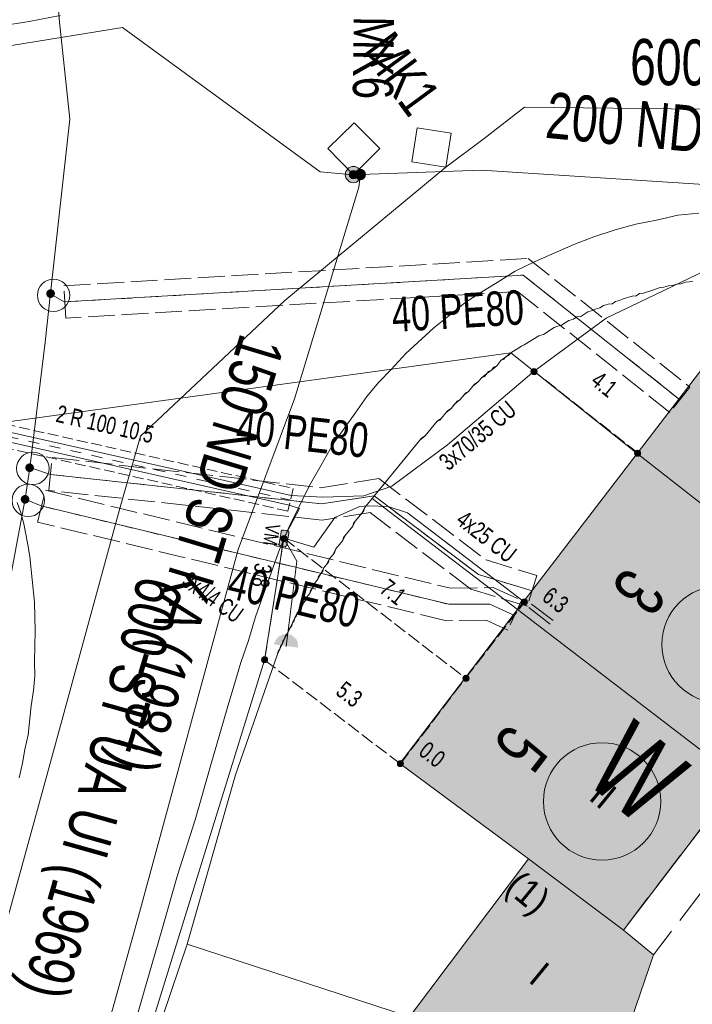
# Model space of a CAD drawing. Header units: metres. Extents: x -740 to 758, y -633 to 854.
# Tile 584 of 656: x 235 to 256, y -313 to -283. Entities that reach past the tile are written whole.
import ezdxf

# ---------------------------------------------------------------- set-up
doc = ezdxf.new("R2010")
doc.units = ezdxf.units.M
doc.header["$MEASUREMENT"] = 0
for name, pattern in [('1248_416', [1.664, 1.248, -0.416]), ('333_125', [0.4576, 0.3328, -0.1248]), ('333_333', [0.6656, 0.3328, -0.3328]), ('416_125', [0.5408, 0.416, -0.1248]), ('416_416', [0.832, 0.416, -0.416]), ('832_208', [1.04, 0.832, -0.208])]:
    doc.linetypes.add(name, pattern=pattern)
for name, color, linetype in [('Gas.LOVION', 7, 'Continuous'), ('Grundkarte.LOVION', 7, 'Continuous'), ('Grundkarte_Text.LOVION', 7, 'Continuous'), ('Strom.LOVION', 7, 'Continuous'), ('StromBemass.LOVION', 7, 'Continuous'), ('Wasser.LOVION', 7, 'Continuous')]:
    doc.layers.add(name, color=color, linetype=linetype)
doc.styles.add('ERSTELLTER_STIL_1', font='arial.ttf')

msp = doc.modelspace()

# ---------------------------------------------------------------- hatches: boundary and pattern name
at = {"layer": 'Gas.LOVION', "linetype": 'Continuous', "lineweight": 18}
for points in [[(245.644, -287.754), (245.662, -287.728), (245.677, -287.701), (245.689, -287.672), (245.697, -287.641), (245.7, -287.61), (245.7, -287.579), (245.696, -287.548), (245.688, -287.517), (245.677, -287.488), (245.662, -287.461), (245.643, -287.435), (245.621, -287.412), (245.597, -287.393), (245.571, -287.376), (245.542, -287.363), (245.512, -287.353), (245.481, -287.347), (245.45, -287.345), (245.419, -287.347), (245.388, -287.353), (245.358, -287.363), (245.33, -287.377), (245.303, -287.393), (245.279, -287.414), (245.258, -287.436), (245.239, -287.462), (245.224, -287.489), (245.213, -287.519), (245.205, -287.549), (245.201, -287.58), (245.202, -287.612), (245.206, -287.643), (245.214, -287.673), (245.225, -287.702), (245.24, -287.73), (245.259, -287.755), (245.28, -287.778), (245.305, -287.798), (245.331, -287.815), (245.36, -287.828), (245.39, -287.837), (245.42, -287.843), (245.452, -287.845), (245.483, -287.843), (245.514, -287.837), (245.544, -287.827), (245.572, -287.814), (245.598, -287.797), (245.623, -287.777)], [(245.546, -287.679), (245.556, -287.666), (245.563, -287.652), (245.569, -287.637), (245.573, -287.622), (245.575, -287.606), (245.575, -287.59), (245.573, -287.574), (245.569, -287.559), (245.563, -287.544), (245.555, -287.53), (245.546, -287.517), (245.535, -287.506), (245.523, -287.496), (245.509, -287.487), (245.495, -287.48), (245.48, -287.476), (245.464, -287.473), (245.448, -287.472), (245.432, -287.473), (245.417, -287.476), (245.401, -287.481), (245.387, -287.488), (245.374, -287.496), (245.362, -287.506), (245.351, -287.518), (245.341, -287.531), (245.334, -287.545), (245.328, -287.559), (245.324, -287.575), (245.322, -287.591), (245.322, -287.607), (245.324, -287.622), (245.328, -287.638), (245.334, -287.652), (245.342, -287.666), (245.351, -287.679), (245.362, -287.691), (245.374, -287.701), (245.388, -287.709), (245.402, -287.716), (245.417, -287.721), (245.433, -287.724), (245.449, -287.725), (245.465, -287.724), (245.48, -287.721), (245.495, -287.716), (245.51, -287.709), (245.523, -287.7), (245.535, -287.69)]]:
    msp.add_hatch(color=49, dxfattribs=at).paths.add_polyline_path(points)
at = {"layer": 'Gas.LOVION', "linetype": 'Continuous', "lineweight": 13}
msp.add_hatch(color=7, dxfattribs=at).paths.add_polyline_path([(245.799, -287.705), (245.812, -287.687), (245.822, -287.668), (245.83, -287.647), (245.835, -287.626), (245.838, -287.604), (245.838, -287.582), (245.835, -287.561), (245.83, -287.539), (245.822, -287.519), (245.811, -287.5), (245.798, -287.482), (245.783, -287.466), (245.766, -287.452), (245.747, -287.44), (245.727, -287.431), (245.707, -287.424), (245.685, -287.42), (245.663, -287.419), (245.641, -287.421), (245.62, -287.425), (245.599, -287.432), (245.579, -287.441), (245.561, -287.453), (245.544, -287.467), (245.529, -287.483), (245.516, -287.501), (245.505, -287.52), (245.497, -287.54), (245.492, -287.562), (245.489, -287.583), (245.489, -287.605), (245.492, -287.627), (245.498, -287.648), (245.506, -287.669), (245.517, -287.688), (245.529, -287.706), (245.545, -287.722), (245.561, -287.735), (245.58, -287.747), (245.6, -287.756), (245.621, -287.763), (245.642, -287.767), (245.664, -287.769), (245.686, -287.767), (245.708, -287.763), (245.729, -287.756), (245.748, -287.747), (245.767, -287.735), (245.784, -287.721)])
at = {"layer": 'Grundkarte.LOVION', "linetype": 'Continuous', "lineweight": 18}
for color, points in [(9, [(254.227, -296.212), (261.012, -301.519), (264.86, -296.443), (258.055, -291.227)]), (9, [(254.227, -296.212), (250.531, -301.036), (257.369, -306.279), (261.012, -301.519)]), (9, [(250.531, -301.036), (246.888, -305.796), (250.871, -308.747), (253.805, -310.942), (257.369, -306.279)]), (254, [(253.805, -310.942), (250.871, -308.747), (247.181, -313.629), (253.379, -315.654), (254.737, -311.708)])]:
    msp.add_hatch(color=color, dxfattribs=at).paths.add_polyline_path(points)
at = {"layer": 'Strom.LOVION', "linetype": 'Continuous', "lineweight": 13}
for points in [[(243.391, -299.045), (243.458, -298.669), (243.455, -298.64), (243.407, -298.6), (243.287, -298.582), (243.228, -298.588), (243.215, -298.604), (243.218, -298.633), (243.151, -299.009), (243.138, -299.025), (243.202, -299.078), (243.322, -299.096), (243.338, -299.109), (243.365, -299.077), (243.394, -299.074)], [(251.06, -300.393), (250.431, -301.223), (250.605, -301.339), (251.25, -300.523)], [(242.996, -302.113), (243.745, -302.217), (243.728, -302.041), (243.712, -302.028), (243.709, -301.999), (243.693, -301.986), (243.69, -301.956), (243.514, -301.811), (243.455, -301.817), (243.423, -301.79), (243.247, -301.808), (243.221, -301.84), (243.162, -301.845), (243.03, -302.006), (243.033, -302.035), (242.993, -302.084)]]:
    msp.add_hatch(color=7, dxfattribs=at).paths.add_polyline_path(points)
at = {"layer": 'StromBemass.LOVION', "linetype": 'Continuous', "lineweight": 13}
for points in [[(251.109, -293.744), (251.116, -293.735), (251.122, -293.724), (251.126, -293.714), (251.129, -293.702), (251.13, -293.691), (251.13, -293.679), (251.129, -293.667), (251.126, -293.656), (251.121, -293.645), (251.116, -293.635), (251.109, -293.626), (251.101, -293.617), (251.092, -293.61), (251.082, -293.604), (251.071, -293.599), (251.06, -293.595), (251.049, -293.593), (251.037, -293.592), (251.026, -293.593), (251.014, -293.595), (251.003, -293.599), (250.992, -293.604), (250.983, -293.61), (250.974, -293.618), (250.966, -293.626), (250.959, -293.636), (250.953, -293.646), (250.949, -293.657), (250.946, -293.668), (250.945, -293.68), (250.945, -293.691), (250.946, -293.703), (250.949, -293.714), (250.954, -293.725), (250.959, -293.735), (250.966, -293.745), (250.974, -293.753), (250.983, -293.761), (250.993, -293.767), (251.004, -293.772), (251.015, -293.775), (251.026, -293.777), (251.038, -293.778), (251.049, -293.777), (251.061, -293.775), (251.072, -293.771), (251.082, -293.766), (251.092, -293.76), (251.101, -293.753)], [(254.315, -296.268), (254.322, -296.259), (254.328, -296.249), (254.332, -296.238), (254.335, -296.226), (254.336, -296.215), (254.336, -296.203), (254.335, -296.191), (254.332, -296.18), (254.328, -296.169), (254.322, -296.159), (254.315, -296.149), (254.307, -296.141), (254.298, -296.133), (254.288, -296.127), (254.277, -296.122), (254.266, -296.119), (254.255, -296.116), (254.243, -296.116), (254.231, -296.116), (254.22, -296.119), (254.209, -296.122), (254.198, -296.127), (254.188, -296.134), (254.179, -296.141), (254.171, -296.15), (254.164, -296.159), (254.159, -296.17), (254.154, -296.181), (254.151, -296.192), (254.15, -296.204), (254.15, -296.215), (254.152, -296.227), (254.154, -296.238), (254.159, -296.249), (254.164, -296.259), (254.171, -296.269), (254.179, -296.277), (254.189, -296.285), (254.198, -296.291), (254.209, -296.296), (254.22, -296.3), (254.232, -296.302), (254.243, -296.303), (254.255, -296.302), (254.267, -296.3), (254.278, -296.296), (254.288, -296.291), (254.298, -296.285), (254.307, -296.277)], [(243.374, -298.907), (243.381, -298.897), (243.386, -298.887), (243.39, -298.876), (243.393, -298.865), (243.395, -298.854), (243.395, -298.842), (243.393, -298.831), (243.39, -298.819), (243.386, -298.809), (243.38, -298.799), (243.373, -298.789), (243.365, -298.781), (243.356, -298.773), (243.347, -298.767), (243.336, -298.762), (243.325, -298.759), (243.314, -298.757), (243.302, -298.756), (243.291, -298.757), (243.279, -298.759), (243.268, -298.763), (243.258, -298.768), (243.248, -298.774), (243.239, -298.781), (243.231, -298.79), (243.224, -298.799), (243.219, -298.809), (243.215, -298.82), (243.212, -298.831), (243.21, -298.843), (243.21, -298.854), (243.212, -298.866), (243.215, -298.877), (243.219, -298.888), (243.225, -298.898), (243.232, -298.907), (243.24, -298.916), (243.249, -298.923), (243.258, -298.929), (243.269, -298.934), (243.28, -298.938), (243.291, -298.94), (243.303, -298.94), (243.314, -298.94), (243.326, -298.937), (243.337, -298.934), (243.347, -298.929), (243.357, -298.923), (243.366, -298.915)], [(243.376, -298.903), (243.383, -298.894), (243.388, -298.884), (243.393, -298.873), (243.396, -298.862), (243.397, -298.85), (243.397, -298.839), (243.395, -298.827), (243.393, -298.816), (243.388, -298.805), (243.383, -298.795), (243.376, -298.786), (243.368, -298.777), (243.359, -298.77), (243.349, -298.764), (243.339, -298.759), (243.328, -298.755), (243.316, -298.753), (243.305, -298.752), (243.293, -298.753), (243.282, -298.755), (243.271, -298.759), (243.26, -298.764), (243.25, -298.77), (243.242, -298.778), (243.234, -298.786), (243.227, -298.795), (243.221, -298.806), (243.217, -298.816), (243.214, -298.828), (243.213, -298.839), (243.213, -298.851), (243.214, -298.862), (243.217, -298.873), (243.222, -298.884), (243.227, -298.894), (243.234, -298.904), (243.242, -298.912), (243.251, -298.919), (243.261, -298.926), (243.271, -298.931), (243.282, -298.934), (243.294, -298.936), (243.305, -298.937), (243.317, -298.936), (243.328, -298.934), (243.339, -298.93), (243.35, -298.925), (243.359, -298.919), (243.368, -298.912)], [(250.81, -300.868), (250.817, -300.858), (250.823, -300.848), (250.827, -300.836), (250.83, -300.825), (250.831, -300.813), (250.831, -300.801), (250.83, -300.79), (250.827, -300.778), (250.822, -300.767), (250.817, -300.757), (250.81, -300.747), (250.802, -300.739), (250.792, -300.731), (250.782, -300.725), (250.772, -300.72), (250.76, -300.716), (250.749, -300.714), (250.737, -300.713), (250.725, -300.714), (250.713, -300.716), (250.702, -300.72), (250.691, -300.725), (250.681, -300.731), (250.672, -300.739), (250.664, -300.748), (250.657, -300.757), (250.652, -300.768), (250.647, -300.779), (250.644, -300.79), (250.643, -300.802), (250.643, -300.814), (250.644, -300.826), (250.647, -300.837), (250.652, -300.848), (250.658, -300.858), (250.665, -300.868), (250.673, -300.877), (250.682, -300.884), (250.692, -300.89), (250.703, -300.895), (250.714, -300.899), (250.726, -300.901), (250.737, -300.902), (250.749, -300.901), (250.761, -300.899), (250.772, -300.895), (250.783, -300.89), (250.793, -300.884), (250.802, -300.876)], [(242.774, -302.653), (242.781, -302.643), (242.787, -302.633), (242.791, -302.621), (242.794, -302.61), (242.795, -302.598), (242.795, -302.586), (242.794, -302.574), (242.791, -302.563), (242.786, -302.552), (242.781, -302.541), (242.774, -302.532), (242.765, -302.523), (242.756, -302.516), (242.746, -302.509), (242.735, -302.504), (242.724, -302.501), (242.712, -302.498), (242.701, -302.498), (242.689, -302.499), (242.677, -302.501), (242.666, -302.505), (242.655, -302.51), (242.645, -302.516), (242.636, -302.524), (242.628, -302.532), (242.621, -302.542), (242.615, -302.552), (242.611, -302.563), (242.608, -302.575), (242.606, -302.587), (242.606, -302.599), (242.608, -302.61), (242.611, -302.622), (242.615, -302.633), (242.621, -302.643), (242.628, -302.653), (242.636, -302.662), (242.645, -302.669), (242.656, -302.676), (242.666, -302.681), (242.678, -302.684), (242.689, -302.686), (242.701, -302.687), (242.713, -302.686), (242.725, -302.684), (242.736, -302.68), (242.747, -302.675), (242.757, -302.669), (242.766, -302.661)], [(242.776, -302.651), (242.783, -302.642), (242.789, -302.631), (242.793, -302.62), (242.796, -302.609), (242.797, -302.597), (242.797, -302.585), (242.796, -302.573), (242.793, -302.562), (242.789, -302.551), (242.783, -302.541), (242.776, -302.531), (242.768, -302.522), (242.758, -302.515), (242.748, -302.509), (242.738, -302.504), (242.726, -302.5), (242.715, -302.498), (242.703, -302.497), (242.691, -302.498), (242.679, -302.5), (242.668, -302.504), (242.657, -302.509), (242.648, -302.515), (242.638, -302.523), (242.63, -302.531), (242.623, -302.541), (242.618, -302.551), (242.613, -302.563), (242.61, -302.574), (242.609, -302.586), (242.609, -302.598), (242.611, -302.609), (242.614, -302.621), (242.618, -302.632), (242.624, -302.642), (242.631, -302.652), (242.639, -302.66), (242.648, -302.668), (242.658, -302.674), (242.669, -302.679), (242.68, -302.683), (242.692, -302.685), (242.704, -302.686), (242.715, -302.685), (242.727, -302.683), (242.738, -302.679), (242.749, -302.674), (242.759, -302.668), (242.768, -302.66)], [(249.006, -303.22), (249.013, -303.211), (249.019, -303.2), (249.023, -303.189), (249.026, -303.178), (249.027, -303.166), (249.027, -303.154), (249.026, -303.143), (249.023, -303.131), (249.018, -303.12), (249.013, -303.11), (249.006, -303.1), (248.997, -303.091), (248.988, -303.084), (248.978, -303.078), (248.968, -303.073), (248.956, -303.069), (248.945, -303.067), (248.933, -303.066), (248.921, -303.067), (248.909, -303.069), (248.898, -303.073), (248.887, -303.078), (248.877, -303.084), (248.868, -303.092), (248.86, -303.101), (248.853, -303.11), (248.848, -303.121), (248.843, -303.132), (248.84, -303.143), (248.839, -303.155), (248.839, -303.167), (248.84, -303.178), (248.843, -303.19), (248.848, -303.201), (248.854, -303.211), (248.861, -303.221), (248.869, -303.229), (248.878, -303.237), (248.888, -303.243), (248.899, -303.248), (248.91, -303.252), (248.922, -303.254), (248.933, -303.255), (248.945, -303.254), (248.957, -303.252), (248.968, -303.248), (248.979, -303.243), (248.989, -303.237), (248.998, -303.229)], [(246.978, -305.858), (246.985, -305.849), (246.991, -305.838), (246.995, -305.827), (246.998, -305.816), (247, -305.804), (247, -305.792), (246.998, -305.781), (246.995, -305.769), (246.991, -305.758), (246.985, -305.748), (246.978, -305.738), (246.97, -305.73), (246.961, -305.722), (246.951, -305.716), (246.94, -305.711), (246.929, -305.707), (246.917, -305.705), (246.905, -305.704), (246.893, -305.705), (246.882, -305.707), (246.87, -305.711), (246.86, -305.716), (246.85, -305.722), (246.841, -305.73), (246.833, -305.739), (246.826, -305.748), (246.82, -305.759), (246.816, -305.77), (246.813, -305.781), (246.811, -305.793), (246.811, -305.805), (246.813, -305.817), (246.816, -305.828), (246.82, -305.839), (246.826, -305.849), (246.833, -305.859), (246.841, -305.868), (246.85, -305.875), (246.86, -305.881), (246.871, -305.886), (246.882, -305.89), (246.894, -305.892), (246.906, -305.893), (246.918, -305.892), (246.929, -305.89), (246.94, -305.886), (246.951, -305.881), (246.961, -305.875), (246.97, -305.867)], [(246.978, -305.858), (246.985, -305.849), (246.991, -305.838), (246.995, -305.827), (246.998, -305.816), (247, -305.804), (247, -305.792), (246.998, -305.781), (246.995, -305.769), (246.991, -305.758), (246.985, -305.748), (246.978, -305.738), (246.97, -305.73), (246.961, -305.722), (246.951, -305.716), (246.94, -305.711), (246.929, -305.707), (246.917, -305.705), (246.905, -305.704), (246.893, -305.705), (246.882, -305.707), (246.87, -305.711), (246.86, -305.716), (246.85, -305.722), (246.841, -305.73), (246.833, -305.739), (246.826, -305.748), (246.82, -305.759), (246.816, -305.77), (246.813, -305.781), (246.811, -305.793), (246.811, -305.805), (246.813, -305.817), (246.816, -305.828), (246.82, -305.839), (246.826, -305.849), (246.833, -305.859), (246.841, -305.868), (246.85, -305.875), (246.86, -305.881), (246.871, -305.886), (246.882, -305.89), (246.894, -305.892), (246.906, -305.893), (246.918, -305.892), (246.929, -305.89), (246.94, -305.886), (246.951, -305.881), (246.961, -305.875), (246.97, -305.867)]]:
    msp.add_hatch(color=7, dxfattribs=at).paths.add_polyline_path(points)
at = {"layer": 'Wasser.LOVION', "linetype": 'Continuous', "lineweight": 13}
for points in [[(236.188, -291.358), (236.198, -291.345), (236.206, -291.33), (236.212, -291.314), (236.216, -291.298), (236.218, -291.281), (236.218, -291.265), (236.216, -291.248), (236.211, -291.232), (236.205, -291.216), (236.197, -291.201), (236.187, -291.188), (236.176, -291.176), (236.163, -291.165), (236.148, -291.156), (236.133, -291.149), (236.117, -291.144), (236.101, -291.141), (236.084, -291.14), (236.067, -291.141), (236.051, -291.144), (236.035, -291.149), (236.02, -291.157), (236.006, -291.166), (235.993, -291.176), (235.981, -291.189), (235.971, -291.202), (235.963, -291.217), (235.957, -291.233), (235.953, -291.249), (235.951, -291.265), (235.951, -291.282), (235.953, -291.299), (235.958, -291.315), (235.964, -291.331), (235.972, -291.345), (235.982, -291.359), (235.993, -291.371), (236.006, -291.382), (236.021, -291.391), (236.036, -291.398), (236.052, -291.403), (236.068, -291.406), (236.085, -291.407), (236.102, -291.406), (236.118, -291.403), (236.134, -291.397), (236.149, -291.39), (236.163, -291.381), (236.176, -291.37)], [(236.188, -291.358), (236.198, -291.345), (236.206, -291.33), (236.212, -291.314), (236.216, -291.298), (236.218, -291.281), (236.218, -291.265), (236.216, -291.248), (236.211, -291.232), (236.205, -291.216), (236.197, -291.201), (236.187, -291.188), (236.176, -291.176), (236.163, -291.165), (236.148, -291.156), (236.133, -291.149), (236.117, -291.144), (236.101, -291.141), (236.084, -291.14), (236.067, -291.141), (236.051, -291.144), (236.035, -291.149), (236.02, -291.157), (236.006, -291.166), (235.993, -291.176), (235.981, -291.189), (235.971, -291.202), (235.963, -291.217), (235.957, -291.233), (235.953, -291.249), (235.951, -291.265), (235.951, -291.282), (235.953, -291.299), (235.958, -291.315), (235.964, -291.331), (235.972, -291.345), (235.982, -291.359), (235.993, -291.371), (236.006, -291.382), (236.021, -291.391), (236.036, -291.398), (236.052, -291.403), (236.068, -291.406), (236.085, -291.407), (236.102, -291.406), (236.118, -291.403), (236.134, -291.397), (236.149, -291.39), (236.163, -291.381), (236.176, -291.37)], [(255.78, -294.257), (255.32, -294.849), (255.623, -295.071), (256.082, -294.479)], [(235.538, -296.74), (235.548, -296.726), (235.556, -296.711), (235.562, -296.696), (235.566, -296.68), (235.568, -296.663), (235.568, -296.646), (235.566, -296.63), (235.562, -296.614), (235.556, -296.598), (235.547, -296.584), (235.538, -296.57), (235.526, -296.558), (235.513, -296.547), (235.499, -296.538), (235.484, -296.531), (235.468, -296.526), (235.452, -296.523), (235.435, -296.522), (235.418, -296.523), (235.402, -296.526), (235.386, -296.532), (235.371, -296.539), (235.357, -296.548), (235.344, -296.559), (235.333, -296.571), (235.323, -296.584), (235.315, -296.599), (235.309, -296.614), (235.305, -296.631), (235.303, -296.647), (235.303, -296.664), (235.305, -296.681), (235.309, -296.697), (235.315, -296.712), (235.323, -296.727), (235.333, -296.74), (235.345, -296.752), (235.358, -296.763), (235.372, -296.772), (235.387, -296.779), (235.403, -296.784), (235.419, -296.787), (235.436, -296.788), (235.452, -296.787), (235.469, -296.784), (235.485, -296.779), (235.5, -296.772), (235.514, -296.763), (235.527, -296.752)], [(235.538, -296.74), (235.548, -296.726), (235.556, -296.711), (235.562, -296.696), (235.566, -296.68), (235.568, -296.663), (235.568, -296.646), (235.566, -296.63), (235.562, -296.614), (235.556, -296.598), (235.547, -296.584), (235.538, -296.57), (235.526, -296.558), (235.513, -296.547), (235.499, -296.538), (235.484, -296.531), (235.468, -296.526), (235.452, -296.523), (235.435, -296.522), (235.418, -296.523), (235.402, -296.526), (235.386, -296.532), (235.371, -296.539), (235.357, -296.548), (235.344, -296.559), (235.333, -296.571), (235.323, -296.584), (235.315, -296.599), (235.309, -296.614), (235.305, -296.631), (235.303, -296.647), (235.303, -296.664), (235.305, -296.681), (235.309, -296.697), (235.315, -296.712), (235.323, -296.727), (235.333, -296.74), (235.345, -296.752), (235.358, -296.763), (235.372, -296.772), (235.387, -296.779), (235.403, -296.784), (235.419, -296.787), (235.436, -296.788), (235.452, -296.787), (235.469, -296.784), (235.485, -296.779), (235.5, -296.772), (235.514, -296.763), (235.527, -296.752)], [(235.397, -297.716), (235.407, -297.702), (235.415, -297.688), (235.421, -297.672), (235.425, -297.656), (235.427, -297.639), (235.427, -297.623), (235.425, -297.606), (235.421, -297.59), (235.415, -297.574), (235.407, -297.56), (235.397, -297.546), (235.385, -297.534), (235.373, -297.524), (235.358, -297.515), (235.343, -297.508), (235.327, -297.502), (235.311, -297.499), (235.294, -297.498), (235.278, -297.499), (235.261, -297.503), (235.245, -297.508), (235.23, -297.515), (235.216, -297.524), (235.203, -297.535), (235.192, -297.547), (235.182, -297.561), (235.174, -297.575), (235.168, -297.591), (235.164, -297.607), (235.162, -297.623), (235.162, -297.64), (235.164, -297.657), (235.168, -297.673), (235.174, -297.688), (235.183, -297.703), (235.192, -297.717), (235.204, -297.729), (235.217, -297.739), (235.231, -297.748), (235.246, -297.755), (235.262, -297.76), (235.278, -297.763), (235.295, -297.764), (235.312, -297.763), (235.328, -297.76), (235.344, -297.755), (235.359, -297.748), (235.373, -297.739), (235.386, -297.728)], [(235.397, -297.716), (235.407, -297.702), (235.415, -297.688), (235.421, -297.672), (235.425, -297.656), (235.427, -297.639), (235.427, -297.623), (235.425, -297.606), (235.421, -297.59), (235.415, -297.574), (235.407, -297.56), (235.397, -297.546), (235.385, -297.534), (235.373, -297.524), (235.358, -297.515), (235.343, -297.508), (235.327, -297.502), (235.311, -297.499), (235.294, -297.498), (235.278, -297.499), (235.261, -297.503), (235.245, -297.508), (235.23, -297.515), (235.216, -297.524), (235.203, -297.535), (235.192, -297.547), (235.182, -297.561), (235.174, -297.575), (235.168, -297.591), (235.164, -297.607), (235.162, -297.623), (235.162, -297.64), (235.164, -297.657), (235.168, -297.673), (235.174, -297.688), (235.183, -297.703), (235.192, -297.717), (235.204, -297.729), (235.217, -297.739), (235.231, -297.748), (235.246, -297.755), (235.262, -297.76), (235.278, -297.763), (235.295, -297.764), (235.312, -297.763), (235.328, -297.76), (235.344, -297.755), (235.359, -297.748), (235.373, -297.739), (235.386, -297.728)], [(251.199, -300.158), (250.756, -300.763), (251.058, -300.985), (251.502, -300.38)], [(250.653, -300.921), (250.194, -301.513), (250.496, -301.734), (250.955, -301.143)]]:
    msp.add_hatch(color=7, dxfattribs=at).paths.add_polyline_path(points)

# ---------------------------------------------------------------- linework, layer by layer
at = {"layer": 'Gas.LOVION', "color": 5, "linetype": 'Continuous', "lineweight": 18}
for points in [[(236.663, -318.205), (238.808, -310.517), (241.882, -299.178), (243.629, -294.529), (245.619, -287.98), (245.67, -287.591), (245.449, -287.598), (244.42, -287.506), (238.31, -283.049), (228.185, -284.69), (219.135, -286.298), (219.42, -286.182), (216.427, -286.711), (212.336, -287.495), (208.48, -288.256), (204.668, -288.866), (192.475, -292.792)], [(245.67, -287.591), (249.411, -287.461), (261.249, -288.225), (265.575, -288.792), (276.725, -292.195), (281.583, -293.818), (292.37, -297.433), (301.749, -300.403), (307.448, -302.314)]]:
    msp.add_lwpolyline(points, dxfattribs=at)
at = {"layer": 'Gas.LOVION', "color": 7, "linetype": 'Continuous', "lineweight": 13}
msp.add_lwpolyline([(245.449, -287.598), (246.272, -286.793), (245.47, -285.999), (244.66, -286.788)], close=True, dxfattribs=at)
at = {"layer": 'Gas.LOVION', "color": 49, "linetype": 'Continuous', "lineweight": 18}
for centre, radius in [((245.451, -287.595), 0.25), ((245.448, -287.598), 0.127)]:
    msp.add_circle(centre, radius, dxfattribs=at)
at = {"layer": 'Grundkarte.LOVION', "color": 8, "linetype": 'Continuous', "lineweight": 18}
for points in [[(236.382, -282.676), (235.424, -282.859), (234.493, -283.009)], [(238.536, -314.386), (239.02, -312.684), (239.53, -310.949), (240.014, -309.247), (240.556, -307.538), (241.04, -305.836), (241.55, -304.101), (241.748, -303.402), (241.972, -302.671), (242.202, -301.998), (242.426, -301.267), (242.656, -300.594), (243.168, -299.185), (243.457, -298.506), (244.097, -297.202), (244.45, -296.577), (244.829, -295.919), (245.504, -294.966), (245.869, -294.458), (246.238, -294.008), (246.614, -293.616), (247.069, -293.129), (247.937, -292.334), (248.403, -291.964), (248.896, -291.561), (249.367, -291.249), (249.898, -290.931), (250.455, -290.581), (251.076, -290.284), (252.266, -289.754), (252.892, -289.515), (253.551, -289.303), (254.184, -289.123), (254.822, -289.001), (255.487, -288.848), (256.131, -288.785)], [(255.954, -290.9), (255.72, -290.923), (255.576, -290.967), (255.459, -290.978), (255.316, -291.022), (255.198, -291.033), (255.055, -291.077), (254.938, -291.088), (254.794, -291.132), (254.709, -291.17), (254.422, -291.257), (254.305, -291.268), (254.194, -291.338), (254.077, -291.35), (253.79, -291.437), (253.705, -291.475), (253.561, -291.519), (253.45, -291.589), (253.333, -291.6), (253.189, -291.644), (253.078, -291.714), (252.934, -291.757), (252.849, -291.795), (252.706, -291.839), (252.483, -291.979), (252.366, -291.99), (252.255, -292.06), (252.111, -292.104), (251.888, -292.244), (251.745, -292.287), (251.66, -292.325), (251.326, -292.535), (251.182, -292.579), (250.737, -292.859), (250.652, -292.897), (250.318, -293.107), (231.448, -295.69)], [(255.954, -290.9), (255.72, -290.923), (255.576, -290.967), (255.459, -290.978), (255.316, -291.022), (255.198, -291.033), (255.055, -291.077), (254.938, -291.088), (254.794, -291.132), (254.709, -291.17), (254.422, -291.257), (254.305, -291.268), (254.194, -291.338), (254.077, -291.35), (253.79, -291.437), (253.705, -291.475), (253.561, -291.519), (253.45, -291.589), (253.333, -291.6), (253.189, -291.644), (253.078, -291.714), (252.934, -291.757), (252.849, -291.795), (252.706, -291.839), (252.483, -291.979), (252.366, -291.99), (252.255, -292.06), (252.111, -292.104), (251.888, -292.244), (251.745, -292.287), (251.66, -292.325), (251.326, -292.535), (251.182, -292.579), (250.737, -292.859), (250.652, -292.897), (250.318, -293.107), (231.448, -295.69)], [(261.012, -301.519), (254.227, -296.212), (250.318, -293.107), (250.652, -292.897), (250.737, -292.859), (251.182, -292.579), (251.326, -292.535), (251.66, -292.325), (251.745, -292.287), (251.888, -292.244), (252.111, -292.104), (252.255, -292.06), (252.366, -291.99), (252.483, -291.979), (252.706, -291.839), (252.849, -291.795), (252.934, -291.757), (253.078, -291.714), (253.189, -291.644), (253.333, -291.6), (253.45, -291.589), (253.561, -291.519), (253.705, -291.475), (253.79, -291.437), (254.077, -291.35), (254.194, -291.338), (254.305, -291.268), (254.422, -291.257), (254.709, -291.17), (254.794, -291.132), (254.938, -291.088), (255.055, -291.077), (255.198, -291.033), (255.316, -291.022), (255.459, -290.978), (255.576, -290.967), (255.72, -290.923), (255.954, -290.9)], [(231.448, -295.69), (250.318, -293.107), (250.265, -293.171), (250.153, -293.241), (250.101, -293.305), (250.016, -293.343), (249.883, -293.504), (249.799, -293.542), (249.719, -293.638), (249.634, -293.676), (249.502, -293.837), (249.417, -293.874), (249.312, -294.003), (249.2, -294.073), (249.015, -294.298), (248.93, -294.336), (248.745, -294.561), (248.661, -294.599), (248.476, -294.824), (248.364, -294.894), (248.127, -295.183), (248.042, -295.221), (247.672, -295.671), (247.56, -295.741), (245.791, -297.894), (245.77, -297.985), (245.453, -298.37), (245.432, -298.461), (245.142, -298.814), (245.121, -298.905), (244.91, -299.162), (244.863, -299.285), (244.704, -299.478), (244.684, -299.569), (244.525, -299.761), (244.504, -299.852), (244.372, -300.013), (244.352, -300.104), (244.246, -300.232), (244.225, -300.323), (244.12, -300.451), (244.099, -300.542), (243.993, -300.671), (243.973, -300.761), (243.84, -300.922), (243.82, -301.013), (243.714, -301.141), (243.693, -301.232), (243.641, -301.296), (243.62, -301.387), (243.567, -301.451), (243.546, -301.542), (243.441, -301.67), (243.42, -301.761), (243.341, -301.857), (243.32, -301.948), (243.267, -302.012), (243.247, -302.103), (243.194, -302.167), (243.173, -302.258), (243.12, -302.322), (243.1, -302.413), (241.809, -306.145), (240.311, -311.375), (239.554, -313.607)], [(231.448, -295.69), (250.318, -293.107), (250.153, -293.241), (250.016, -293.343), (249.883, -293.504), (249.719, -293.638), (249.581, -293.74), (249.417, -293.874), (249.312, -294.003), (249.147, -294.137), (249.015, -294.298), (248.878, -294.4), (248.745, -294.561), (248.581, -294.695), (248.476, -294.824), (248.311, -294.958), (248.179, -295.119), (248.042, -295.221), (247.672, -295.671), (247.508, -295.805), (245.791, -297.894), (245.717, -298.049), (245.506, -298.306), (245.432, -298.461), (245.195, -298.75), (245.121, -298.905), (244.91, -299.162), (244.81, -299.349), (244.704, -299.478), (244.631, -299.633), (244.525, -299.761), (244.452, -299.916), (244.352, -300.104), (244.246, -300.232), (244.099, -300.542), (243.993, -300.671), (243.893, -300.858), (243.82, -301.013), (243.714, -301.141), (243.42, -301.761), (243.32, -301.948), (243.1, -302.413), (241.809, -306.145), (240.311, -311.375), (239.554, -313.607)], [(257.369, -306.279), (250.531, -301.036), (246.028, -297.605), (247.508, -295.805), (247.672, -295.671), (248.042, -295.221), (248.179, -295.119), (248.311, -294.958), (248.476, -294.824), (248.581, -294.695), (248.745, -294.561), (248.878, -294.4), (249.015, -294.298), (249.147, -294.137), (249.312, -294.003), (249.417, -293.874), (249.581, -293.74), (249.719, -293.638), (249.883, -293.504), (250.016, -293.343), (250.153, -293.241), (250.318, -293.107), (254.227, -296.212), (261.012, -301.519)], [(247.181, -313.629), (240.311, -311.375), (241.809, -306.145), (243.1, -302.413), (243.32, -301.948), (243.42, -301.761), (243.714, -301.141), (243.82, -301.013), (243.893, -300.858), (243.993, -300.671), (244.099, -300.542), (244.246, -300.232), (244.352, -300.104), (244.452, -299.916), (244.525, -299.761), (244.631, -299.633), (244.704, -299.478), (244.81, -299.349), (244.91, -299.162), (245.121, -298.905), (245.195, -298.75), (245.432, -298.461), (245.506, -298.306), (245.717, -298.049), (245.791, -297.894), (246.028, -297.605), (250.531, -301.036), (257.369, -306.279)], [(235.046, -297.733), (235.165, -298.046), (235.258, -298.392), (235.319, -298.711), (235.386, -299.089), (235.446, -299.408), (235.584, -300.813), (235.611, -301.697), (235.586, -302.645), (235.599, -303.087), (235.554, -303.535), (235.483, -304.015), (235.393, -304.91), (235.29, -305.364), (235.213, -305.785), (235.109, -306.239)]]:
    msp.add_lwpolyline(points, dxfattribs=at)
at = {"layer": 'Grundkarte.LOVION', "color": 253, "linetype": 'Continuous', "lineweight": 18}
msp.add_lwpolyline([(239.554, -313.607), (240.311, -311.375), (241.809, -306.145), (243.1, -302.413), (243.32, -301.948), (243.42, -301.761), (243.714, -301.141), (243.82, -301.013), (243.893, -300.858), (243.993, -300.671), (244.099, -300.542), (244.246, -300.232), (244.352, -300.104), (244.452, -299.916), (244.525, -299.761), (244.631, -299.633), (244.704, -299.478), (244.81, -299.349), (244.91, -299.162), (245.121, -298.905), (245.195, -298.75), (245.432, -298.461), (245.506, -298.306), (245.717, -298.049), (245.791, -297.894), (247.508, -295.805), (247.672, -295.671), (248.042, -295.221), (248.179, -295.119), (248.311, -294.958), (248.476, -294.824), (248.581, -294.695), (248.745, -294.561), (248.878, -294.4), (249.015, -294.298), (249.147, -294.137), (249.312, -294.003), (249.417, -293.874), (249.581, -293.74), (249.719, -293.638), (249.883, -293.504), (250.016, -293.343), (250.153, -293.241), (250.318, -293.107), (250.652, -292.897), (250.737, -292.859), (251.182, -292.579), (251.326, -292.535), (251.66, -292.325), (251.745, -292.287), (251.888, -292.244), (252.111, -292.104), (252.255, -292.06), (252.366, -291.99), (252.483, -291.979), (252.706, -291.839), (252.849, -291.795), (252.934, -291.757), (253.078, -291.714), (253.189, -291.644), (253.333, -291.6), (253.45, -291.589), (253.561, -291.519), (253.705, -291.475), (253.79, -291.437), (254.077, -291.35), (254.194, -291.338), (254.305, -291.268), (254.422, -291.257), (254.709, -291.17), (254.794, -291.132), (254.938, -291.088), (255.055, -291.077), (255.198, -291.033), (255.316, -291.022), (255.459, -290.978), (255.576, -290.967), (255.72, -290.923), (255.954, -290.9)], dxfattribs=at)
at = {"layer": 'Grundkarte.LOVION', "color": 8, "linetype": 'Continuous', "lineweight": 18}
for points in [[(254.227, -296.212), (258.055, -291.227), (264.86, -296.443), (261.012, -301.519)], [(254.227, -296.212), (261.012, -301.519), (257.369, -306.279), (250.531, -301.036)], [(250.531, -301.036), (257.369, -306.279), (253.805, -310.942), (250.871, -308.747), (246.888, -305.796)], [(253.805, -310.942), (254.737, -311.708), (253.379, -315.654), (247.181, -313.629), (250.871, -308.747)], [(237.289, -321.276), (237.575, -320.273), (237.95, -318.965), (239.554, -313.607), (240.311, -311.375), (247.181, -313.629), (253.379, -315.654), (254.505, -315.987), (268.887, -320.699), (268.83, -324.045), (268.647, -328.525), (260.086, -328.328), (252.8, -326.055), (252.56, -326.02), (251.428, -325.628), (243.171, -323.095)]]:
    msp.add_lwpolyline(points, close=True, dxfattribs=at)
at = {"layer": 'Grundkarte.LOVION', "color": 8, "linetype": '1248_416', "lineweight": 18}
msp.add_lwpolyline([(254.737, -311.708), (253.805, -310.942), (257.369, -306.279), (258.327, -307.013)], close=True, dxfattribs=at)
at = {"layer": 'Strom.LOVION', "color": 150, "linetype": 'Continuous', "lineweight": 18}
for points in [[(257.123, -290.165), (256.08, -290.681), (253.272, -292.035), (251.038, -293.672), (248.363, -295.943), (246.641, -297.22), (245.77, -297.527), (244.502, -297.562), (243.522, -297.51), (232.794, -295.101), (231.449, -294.804), (228.966, -293.894), (226.292, -292.988), (223.547, -292.724), (219.532, -292.466), (216.047, -292.645), (212.735, -293.234), (210.081, -293.745), (205.783, -294.683), (205.509, -295.049), (207.188, -299.525), (206.12, -299.94)], [(232.307, -340.147), (234.301, -333.036), (237.35, -321.3), (238.805, -315.173), (242.704, -302.6), (243.296, -298.832), (243.783, -297.913), (243.462, -297.811), (232.764, -295.399), (231.374, -295.092), (228.846, -294.171), (226.233, -293.289), (223.517, -293.023), (219.518, -292.778), (216.062, -292.953), (212.78, -293.54), (210.125, -294.051), (205.958, -294.961), (205.839, -295.106), (207.575, -299.709), (206.22, -300.211)], [(243.296, -298.832), (243.706, -299.546), (243.372, -302.18)]]:
    msp.add_lwpolyline(points, dxfattribs=at)
at = {"layer": 'Strom.LOVION', "color": 7, "linetype": '333_125', "lineweight": 13}
msp.add_lwpolyline([(243.589, -297.296), (243.421, -297.993), (232.709, -295.597), (232.878, -294.9)], close=True, dxfattribs=at)
at = {"layer": 'Strom.LOVION', "color": 9, "linetype": '333_333', "lineweight": 18}
msp.add_lwpolyline([(232.808, -295.247), (243.507, -297.659)], dxfattribs=at)
at = {"layer": 'Strom.LOVION', "color": 5, "linetype": 'Continuous', "lineweight": 18}
msp.add_lwpolyline([(243.296, -298.832), (244.225, -299.111), (244.874, -298.19), (245.413, -297.96), (245.639, -297.85), (245.918, -297.837), (246.525, -297.852), (247.121, -298.045), (250.745, -300.808)], dxfattribs=at)
at = {"layer": 'Strom.LOVION', "color": 7, "linetype": 'Continuous', "lineweight": 13}
msp.add_lwpolyline([(243.391, -299.045), (243.394, -299.074), (243.365, -299.077), (243.338, -299.109), (243.322, -299.096), (243.202, -299.078), (243.138, -299.025), (243.151, -299.009), (243.218, -298.633), (243.215, -298.604), (243.228, -298.588), (243.287, -298.582), (243.407, -298.6), (243.455, -298.64), (243.458, -298.669)], close=True, dxfattribs=at)
at = {"layer": 'StromBemass.LOVION', "color": 7, "linetype": '416_125', "lineweight": 13}
for points in [[(254.256, -296.209), (251.038, -293.672)], [(246.904, -305.809), (242.704, -302.6), (243.296, -298.832), (248.921, -303.159)], [(246.904, -305.809), (248.921, -303.159), (250.745, -300.808)]]:
    msp.add_lwpolyline(points, dxfattribs=at)
at = {"layer": 'StromBemass.LOVION', "color": 7, "linetype": 'Continuous', "lineweight": 13}
for points in [[(250.959, -300.876), (251.628, -301.372)], [(250.88, -300.973), (251.536, -301.485)]]:
    msp.add_lwpolyline(points, dxfattribs=at)
for centre, radius in [((251.037, -293.685), 0.0929), ((254.243, -296.209), 0.0934), ((243.302, -298.848), 0.0922), ((243.305, -298.845), 0.0922), ((250.737, -300.808), 0.0944), ((242.701, -302.592), 0.0947), ((242.703, -302.591), 0.0944), ((248.933, -303.16), 0.0944), ((246.905, -305.799), 0.0943), ((246.905, -305.799), 0.0943)]:
    msp.add_circle(centre, radius, dxfattribs=at)
at = {"layer": 'Wasser.LOVION', "color": 150, "linetype": 'Continuous', "lineweight": 18}
for points in [[(231.065, -316.269), (232.049, -312.124), (234.028, -304.246), (234.093, -304.003), (235.301, -297.619), (235.444, -296.659), (235.921, -292.77), (236.083, -291.262), (236.681, -285.883), (236.348, -282.783), (236.272, -281.401), (236.238, -281.05), (241.414, -280.189), (245.353, -280.115), (255.613, -280.308), (271.511, -283.601)], [(236.083, -291.262), (236.164, -291.328), (236.509, -291.531), (250.703, -290.704), (255.542, -294.546)], [(235.444, -296.659), (235.534, -296.68), (236.084, -296.863), (244.464, -297.772), (246.094, -297.524), (249.318, -299.958), (250.977, -300.461)], [(235.301, -297.619), (235.395, -297.669), (235.795, -297.837), (248.402, -300.875), (249.673, -300.869), (250.431, -301.223)]]:
    msp.add_lwpolyline(points, dxfattribs=at)
at = {"layer": 'Wasser.LOVION', "color": 94, "linetype": 'Continuous', "lineweight": 18}
msp.add_lwpolyline([(268.942, -285.744), (265.165, -285.655), (257.119, -285.585), (250.743, -285.514), (249.492, -286.478), (248.308, -287.362), (243.332, -291.484), (238.865, -295.675), (238.238, -297.879), (236.148, -305.531), (234.03, -313.186), (231.976, -320.141)], dxfattribs=at)
at = {"layer": 'Wasser.LOVION', "color": 7, "linetype": 'Continuous', "lineweight": 13}
msp.add_lwpolyline([(248.308, -287.362), (247.257, -287.199), (247.421, -286.149), (248.471, -286.312)], close=True, dxfattribs=at)
at = {"layer": 'Wasser.LOVION', "color": 7, "linetype": '832_208', "lineweight": 13}
for points in [[(236.489, -291.03), (250.86, -290.187), (255.859, -294.161), (255.241, -294.945), (250.531, -291.209), (236.557, -292.028)], [(236.137, -296.34), (244.444, -297.272), (246.235, -296.993), (249.554, -299.506), (251.123, -299.988), (250.832, -300.933), (249.081, -300.41), (245.967, -298.039), (244.483, -298.273), (236.029, -297.356)], [(235.925, -297.351), (248.458, -300.382), (249.77, -300.357), (250.652, -300.758), (250.224, -301.672), (249.559, -301.368), (248.334, -301.384), (235.681, -298.336)]]:
    msp.add_lwpolyline(points, close=True, dxfattribs=at)
at = {"layer": 'Wasser.LOVION', "color": 252, "linetype": '416_416', "lineweight": 18}
for points in [[(236.509, -291.531), (250.703, -290.704), (255.542, -294.546)], [(236.084, -296.863), (244.464, -297.772), (246.094, -297.524), (249.318, -299.958), (250.977, -300.461)], [(235.795, -297.837), (248.402, -300.875), (249.673, -300.869), (250.431, -301.223)]]:
    msp.add_lwpolyline(points, dxfattribs=at)
at = {"layer": 'Wasser.LOVION', "color": 7, "linetype": 'Continuous', "lineweight": 13}
for centre, radius in [((236.175, -291.326), 0.5), ((235.536, -296.677), 0.501), ((235.392, -297.666), 0.501)]:
    msp.add_circle(centre, radius, dxfattribs=at)
at = {"layer": 'Wasser.LOVION', "color": 94, "linetype": 'Continuous', "lineweight": 18}
for centre, radius in [((256.805, -302.114), 1.812), ((253.143, -306.967), 1.813)]:
    msp.add_circle(centre, radius, dxfattribs=at)

# ---------------------------------------------------------------- texts
at = {"layer": 'Gas.LOVION', "color": 5, "linetype": 'Continuous', "lineweight": 18, "attachment_point": 7, "style": 'ERSTELLTER_STIL_1'}
for s, insert, char_height, rotation in [('{\\A1;\\W0.72103x;200 ND ST KA (1984)}', (222.53, -284.718), 1.42278, 10.0744), ('{\\A1;\\W0.72101x;200 ND ST KA (1984)}', (251.316, -286.88), 1.4228, 354.4842), ('{\\A1;\\W0.72101x;150 ND ST KA (1984)}', (241.557, -292.333), 1.42282, 253.2453)]:
    msp.add_mtext(s, dxfattribs=dict(at, insert=insert, char_height=char_height, rotation=rotation))
at = {"layer": 'Gas.LOVION', "color": 7, "linetype": 'Continuous', "lineweight": 13, "insert": (245.447, -282.697), "char_height": 1.24493, "attachment_point": 7, "rotation": 269.2454, "style": 'ERSTELLTER_STIL_1'}
msp.add_mtext('{\\A1;\\W0.71561x;MK6}', dxfattribs=at)
at = {"layer": 'Grundkarte_Text.LOVION', "color": 8, "linetype": 'Continuous', "lineweight": 18, "attachment_point": 7, "style": 'ERSTELLTER_STIL_1'}
for s, insert, char_height, rotation in [('{\\A1;\\W0.71561x;3}', (253.907, -299.645), 1.6008, 232.5915), ('{\\A1;\\W0.71564x;5}', (250.248, -304.492), 1.60081, 232.5349)]:
    msp.add_mtext(s, dxfattribs=dict(at, insert=insert, char_height=char_height, rotation=rotation))
at = {"layer": 'Grundkarte_Text.LOVION', "color": 7, "linetype": 'Continuous', "lineweight": 13, "attachment_point": 7, "style": 'ERSTELLTER_STIL_1'}
for s, insert, char_height, rotation in [('{\\A1;\\W0.89449x;II}', (252.691, -306.89), 0.83074, 320.5848), ('{\\A1;\\W0.89452x;(1)}', (249.946, -309.892), 0.83072, 320.5836), ('{\\A1;\\W0.89454x;I}', (250.831, -312.523), 0.83074, 320.5848)]:
    msp.add_mtext(s, dxfattribs=dict(at, insert=insert, char_height=char_height, rotation=rotation))
at = {"layer": 'Strom.LOVION', "color": 1, "linetype": 'Continuous', "lineweight": 18, "insert": (236.219, -295.236), "char_height": 0.53355, "attachment_point": 7, "rotation": 347.2432, "style": 'ERSTELLTER_STIL_1'}
msp.add_mtext('{\\A1;\\W0.71557x;2 R 100 10.5}', dxfattribs=at)
at = {"layer": 'Strom.LOVION', "color": 150, "linetype": 'Continuous', "lineweight": 18, "char_height": 0.53353, "attachment_point": 7, "style": 'ERSTELLTER_STIL_1'}
for s, insert, rotation in [('{\\A1;\\W0.71560x;3x70/35 CU}', (248.394, -296.778), 40.2451), ('{\\A1;\\W0.67089x;3x4/4 CU }', (240.091, -300.27), 324.2469)]:
    msp.add_mtext(s, dxfattribs=dict(at, insert=insert, rotation=rotation))
at = {"layer": 'Strom.LOVION', "color": 5, "linetype": 'Continuous', "lineweight": 18, "insert": (248.58, -298.363), "char_height": 0.53354, "attachment_point": 7, "rotation": 322.2461, "style": 'ERSTELLTER_STIL_1'}
msp.add_mtext('{\\A1;\\W0.71559x;4x25 CU}', dxfattribs=at)
at = {"layer": 'Strom.LOVION', "color": 7, "linetype": 'Continuous', "lineweight": 13, "insert": (242.753, -298.364), "char_height": 0.44462, "attachment_point": 7, "rotation": 261.2454, "style": 'ERSTELLTER_STIL_1'}
msp.add_mtext('{\\A1;\\W0.71561x;VM}', dxfattribs=at)
at = {"layer": 'StromBemass.LOVION', "color": 7, "linetype": 'Continuous', "lineweight": 13, "attachment_point": 7, "style": 'ERSTELLTER_STIL_1'}
for s, insert, char_height, rotation in [('{\\A1;\\W0.71557x;4.1}', (252.754, -294.05), 0.53357, 321.241), ('{\\A1;\\W0.71559x;3.8}', (242.405, -299.576), 0.53352, 261.2456), ('{\\A1;\\W0.71556x;7.1}', (246.223, -300.481), 0.53358, 322.2416), ('{\\A1;\\W0.71557x;6.3}', (251.245, -300.73), 0.53354, 322.2461), ('{\\A1;\\W0.71560x;5.3}', (244.866, -303.645), 0.53352, 322.2444), ('{\\A1;\\W0.71558x;0.0}', (247.428, -305.508), 0.53358, 322.2416)]:
    msp.add_mtext(s, dxfattribs=dict(at, insert=insert, char_height=char_height, rotation=rotation))
at = {"layer": 'Wasser.LOVION', "color": 7, "linetype": 'Continuous', "lineweight": 13, "insert": (245.676, -283.815), "char_height": 1.24491, "attachment_point": 7, "rotation": 306.2457, "style": 'ERSTELLTER_STIL_1'}
msp.add_mtext('{\\A1;\\W0.71562x;MK1}', dxfattribs=at)
at = {"layer": 'Wasser.LOVION', "color": 94, "linetype": 'Continuous', "lineweight": 18, "attachment_point": 7, "style": 'ERSTELLTER_STIL_1'}
for s, insert, char_height, rotation in [('{\\A1;\\W0.72124x;600 ST UA UI (1969)}', (253.999, -285.25), 1.4228, 359.4354), ('{\\A1;\\W0.72124x;600 ST UA UI (1969)}', (238.414, -299.812), 1.4228, 254.2453), ('{\\A1;\\W0.71563x;W}', (252.534, -306.295), 2.4898, 320.5847)]:
    msp.add_mtext(s, dxfattribs=dict(at, insert=insert, char_height=char_height, rotation=rotation))
at = {"layer": 'Wasser.LOVION', "color": 150, "linetype": 'Continuous', "lineweight": 18, "attachment_point": 7, "style": 'ERSTELLTER_STIL_1'}
for s, insert, char_height, rotation in [('{\\A1;\\W0.71558x;40 PE80}', (246.669, -292.475), 1.0671, 3.3569), ('{\\A1;\\W0.71556x;40 PE80}', (241.78, -295.917), 1.0671, 353.6871), ('{\\A1;\\W0.71557x;40 PE80}', (241.489, -300.673), 1.06711, 346.4013)]:
    msp.add_mtext(s, dxfattribs=dict(at, insert=insert, char_height=char_height, rotation=rotation))

doc.saveas('drawing.dxf')
